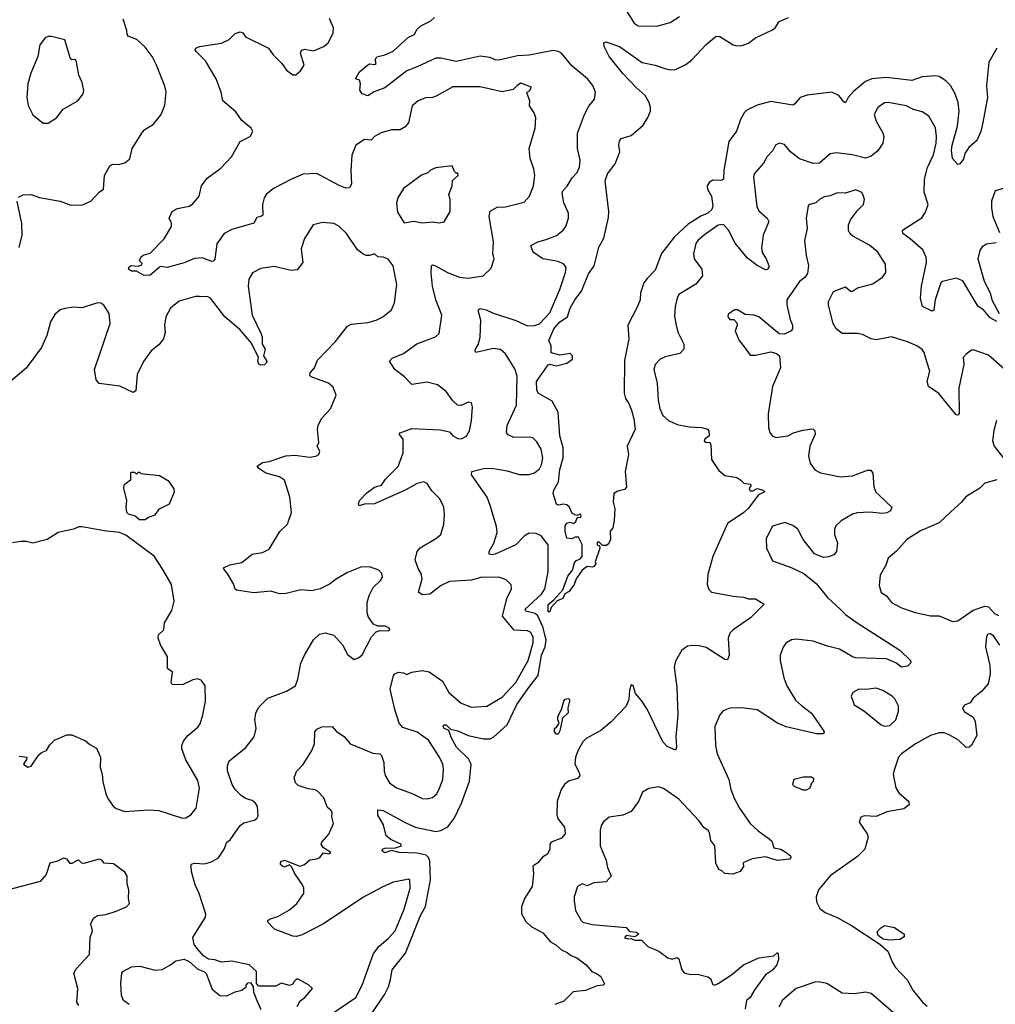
# Model space of a CAD drawing. Extents: x 1771496 to 1971148, y 471553 to 643630.
# Tile 457 of 656: x 1828348 to 1834086, y 601612 to 607402. Entities that reach past the tile are written whole.
import ezdxf

# ---------------------------------------------------------------- set-up
doc = ezdxf.new("R2010")
doc.units = 0

msp = doc.modelspace()

# ---------------------------------------------------------------- linework, layer by layer
at = {"layer": '0CON10XD'}
for points in [[(1831914.4, 607455), (1831960.9, 607380.9), (1831985, 607365.8), (1832095.7, 607364.3), (1832173.3, 607385), (1832229.1, 607420.9)], [(1828341.4, 606358.6), (1828368.8, 606371.2), (1828414.3, 606374.3), (1828465, 606355.8), (1828585, 606334), (1828648.3, 606311.7), (1828716.1, 606313.9), (1828766.1, 606333.9), (1828815, 606387.5), (1828840, 606405), (1828846.7, 606485), (1828877.7, 606542.3), (1828895, 606552), (1828928.8, 606551.2), (1828965, 606560.8), (1828995, 606583.8), (1829008.6, 606645), (1829069.3, 606740.7), (1829083.7, 606756.3), (1829135, 606788), (1829180, 606845), (1829200.3, 606899.7), (1829208.3, 606978.3), (1829200.9, 607010.9), (1829151.4, 607135), (1829126.9, 607185), (1829085, 607240.8), (1829036.1, 607286.1), (1828985.4, 607305.4), (1828978.9, 607315), (1828978.1, 607338.1), (1828955.7, 607405)], [(1831095, 603366.2), (1831185, 603417.9), (1831265.9, 603505), (1831338.8, 603635), (1831367.6, 603737.6), (1831368.3, 603771.7), (1831351.6, 603801.6), (1831335, 603808.5), (1831255, 603812.9), (1831186.6, 603895), (1831212.1, 603997.9), (1831240, 604055), (1831239.1, 604079.1), (1831208.7, 604108.7), (1831171.7, 604121.7), (1831065, 604123.3), (1831005, 604106.7), (1830875, 604099.3), (1830825.9, 604074.1), (1830760, 604025), (1830715, 604020.6), (1830692.5, 604035), (1830715.6, 604115), (1830709.4, 604145), (1830690.6, 604175), (1830672.7, 604225), (1830684.6, 604275.4), (1830703.1, 604296.9), (1830795, 604350.8), (1830823.8, 604375), (1830842.9, 604435), (1830846.7, 604495), (1830842.5, 604535), (1830818.1, 604585), (1830771.3, 604631.3), (1830745, 604674), (1830725, 604684.3), (1830685, 604675.6), (1830615, 604634.6), (1830435, 604556), (1830375, 604553.3), (1830345, 604542.5), (1830340, 604555), (1830346.2, 604575), (1830390.2, 604619.8), (1830435, 604653.3), (1830475, 604665.8), (1830499.3, 604700.7), (1830574.4, 604775), (1830603.1, 604855), (1830604, 604935), (1830580, 604965), (1830585, 604972.5), (1830655, 604998.1), (1830821.2, 604991.2), (1830875, 604978.8), (1830894.4, 604954.4), (1830925, 604939.2), (1830945, 604937.5), (1830975, 604954), (1830992.5, 604985), (1831004.3, 605045), (1831010, 605125), (1831005, 605150), (1830987, 605153), (1830945, 605133.3), (1830922.5, 605135), (1830895, 605160), (1830856.6, 605216.6), (1830805, 605255.8), (1830745, 605270), (1830655, 605256.7), (1830611.7, 605301.7), (1830554.4, 605345), (1830522, 605395), (1830539.1, 605410.9), (1830605, 605438.6), (1830683.4, 605496.6), (1830793.6, 605536.4), (1830815, 605556.7), (1830830.6, 605665), (1830796, 605755), (1830776.1, 605835), (1830767.2, 605912.8), (1830769.2, 605955), (1830775, 605960.8), (1830793.8, 605955), (1830864.7, 605914.7), (1830935, 605888.5), (1830985, 605881.9), (1831073.8, 605896.2), (1831119.7, 605940.3), (1831137.8, 605995), (1831130.5, 606025), (1831134.5, 606095), (1831108.2, 606245), (1831114.6, 606275.4), (1831155, 606299.4), (1831205, 606300.6), (1831315, 606328.8), (1831345.8, 606365), (1831368.9, 606425), (1831377.5, 606485), (1831371.9, 606525), (1831349.4, 606585), (1831344.5, 606645), (1831379.4, 606765), (1831384.2, 606825), (1831374.2, 606855), (1831346.2, 606895), (1831348.8, 606925), (1831332.5, 606965), (1831332.5, 606975), (1831345.9, 606984.1), (1831357.5, 607005), (1831295, 607028), (1831274.2, 607015.8), (1831249.2, 606990.8), (1831185, 606977.8), (1831055, 607006.5), (1830895, 607007.1), (1830797.6, 606952.4), (1830775, 606944.3), (1830735, 606942.9), (1830691.2, 606925), (1830655.7, 606895), (1830634.5, 606795.5), (1830615, 606772), (1830585, 606754), (1830535, 606754.3), (1830473.9, 606736.1), (1830435, 606715.8), (1830415.5, 606694.5), (1830375, 606698.1), (1830325.5, 606664.5), (1830301.5, 606605), (1830295.5, 606515), (1830300, 606435), (1830286.5, 606413.5), (1830265, 606412.2), (1830226.4, 606426.4), (1830095, 606498.1), (1830015, 606493.5), (1829945.7, 606464.3), (1829839.9, 606410.1), (1829797.5, 606375), (1829785.5, 606355), (1829775.8, 606315), (1829776.7, 606253.3), (1829765, 606243.8), (1829741.7, 606238.3), (1829724.1, 606205.9), (1829595, 606169.1), (1829549.5, 606145), (1829506.3, 606083.7), (1829495.6, 605994.4), (1829485, 605981.2), (1829475, 605980), (1829422.1, 606002.1), (1829375, 605998.1), (1829315, 605972.5), (1829215, 605944.4), (1829175, 605950.8), (1829115, 605900), (1829105, 605898), (1829075, 605900), (1829035, 605923.3), (1829005, 605924.2), (1828987.5, 605935), (1828990.7, 605949.3), (1829003.6, 605956.4), (1829045, 605952.5), (1829065, 605960), (1829068.3, 605968.3), (1829052.5, 605985), (1829060, 606005), (1829073.2, 606016.8), (1829115, 606029.2), (1829196.8, 606113.2), (1829241.2, 606185), (1829241.2, 606205), (1829227.5, 606235), (1829245, 606273.8), (1829275, 606291.2), (1829345, 606306.2), (1829365, 606318.8), (1829404, 606365), (1829416, 606425), (1829450.7, 606469.3), (1829531.4, 606528.6), (1829593.3, 606595), (1829645, 606686.2), (1829703.3, 606715), (1829718, 606745), (1829710, 606765), (1829655, 606808.8), (1829619.7, 606859.7), (1829542, 606925), (1829532.5, 606975), (1829502.9, 607055), (1829439.8, 607159.8), (1829386.2, 607215), (1829380, 607225), (1829383.3, 607235), (1829405.8, 607244.2), (1829535, 607264.2), (1829580, 607285), (1829615, 607321.2), (1829645, 607331.2), (1829660, 607325), (1829675, 607301.2), (1829810, 607235), (1829838.8, 607195), (1829888.8, 607145), (1829916.7, 607105), (1829955, 607076.7), (1829971.7, 607078.3), (1829998.8, 607101.2), (1830020, 607135), (1830000, 607205), (1830005, 607223.3), (1830025, 607229.4), (1830075, 607218.6), (1830135.7, 607244.3), (1830163, 607267), (1830191.1, 607325), (1830193.1, 607355), (1830168.8, 607408.8)], [(1831045.6, 605495), (1831056.5, 605535), (1831059.1, 605635), (1831045.5, 605685), (1831045.7, 605695), (1831055, 605703.1), (1831092, 605695), (1831127.7, 605677.7), (1831265, 605632.9), (1831335, 605601.2), (1831375, 605603.6), (1831405, 605613.6), (1831465, 605678.6), (1831524.4, 605815), (1831557.5, 605915), (1831561.4, 605945), (1831548, 605965), (1831515, 605980.5), (1831423.8, 605995), (1831367.5, 606035), (1831353.8, 606075), (1831395, 606095.6), (1831445, 606108.5), (1831505, 606133.5), (1831545, 606164.2), (1831560, 606185), (1831576, 606235), (1831575.7, 606265), (1831548.9, 606325), (1831537.9, 606382.1), (1831541.4, 606395), (1831567.2, 606422.8), (1831597.6, 606472.4), (1831627, 606503), (1831640.8, 606535), (1831644, 606575), (1831627.5, 606645), (1831627.5, 606735), (1831669.2, 606845), (1831695.6, 606894.4), (1831727.5, 606935), (1831734.2, 606975), (1831719.2, 607015), (1831686.9, 607055), (1831595, 607131.4), (1831534.5, 607204.5), (1831515, 607215.8), (1831485, 607220), (1831345, 607193.2), (1831275, 607189.2), (1831165, 607163.5), (1831145, 607165.6), (1831115, 607180), (1831055, 607188.2), (1830915, 607155.3), (1830825, 607176.1), (1830795, 607176.2), (1830686.2, 607125), (1830625, 607100.5), (1830495, 607000.8), (1830432.3, 606977.7), (1830395, 606953.3), (1830362.5, 606965), (1830348.3, 606988.3), (1830352.5, 607025), (1830347, 607047), (1830322.5, 607055), (1830347.1, 607095), (1830395, 607135.7), (1830405, 607142.9), (1830435, 607138.8), (1830443.3, 607145), (1830438.2, 607165), (1830447.2, 607182.8), (1830495.7, 607194.3), (1830545, 607216.2), (1830635, 607300), (1830668.8, 607315), (1830683.3, 607345), (1830706.7, 607365), (1830765, 607394.5), (1830787.5, 607415)], [(1832978.9, 606958.9), (1832938, 606945), (1832905.5, 606904.5), (1832895, 606900), (1832765, 606920), (1832685, 606900), (1832625, 606870.6), (1832609.4, 606855), (1832586.5, 606815), (1832563.4, 606746.6), (1832518.1, 606685), (1832489.3, 606515), (1832486.3, 606463.7), (1832475, 606456.9), (1832425, 606458.8), (1832404.3, 606445.7), (1832391.5, 606425), (1832393.8, 606405), (1832416.2, 606365), (1832425.3, 606305), (1832418.2, 606285), (1832395, 606263.5), (1832353, 606247), (1832280.1, 606199.9), (1832197.8, 606122.2), (1832123.1, 606026.9), (1832085, 605928.8), (1832038.9, 605881.1), (1832019.2, 605855), (1831999.3, 605795), (1831996.8, 605755), (1831978.8, 605711.2), (1831924.7, 605605), (1831930.7, 605525), (1831905, 605397.5), (1831902.7, 605205), (1831910, 605175), (1831930.8, 605145), (1831945.7, 605105.7), (1831960, 605055), (1831968, 604995), (1831921.2, 604895), (1831929.2, 604845), (1831908.9, 604745), (1831916.1, 604653.9), (1831905, 604640), (1831865, 604630), (1831842.5, 604615), (1831837.5, 604565), (1831847.5, 604525), (1831843.6, 604456.4), (1831836.4, 604413.6), (1831820, 604395), (1831822.5, 604345), (1831810.7, 604319.3), (1831799.3, 604310.7), (1831775, 604310), (1831755, 604330), (1831745, 604330), (1831743.3, 604315), (1831758.3, 604308.3), (1831760, 604295), (1831733.3, 604215), (1831736.7, 604203.3), (1831725, 604187.5), (1831715, 604182.5), (1831685, 604186.2), (1831656.2, 604165), (1831621.4, 604115), (1831609.8, 604080.2), (1831580.3, 604039.7), (1831554.4, 604025.6), (1831541.7, 603998.3), (1831508.8, 603985), (1831473.7, 603946.3), (1831465, 603920), (1831455, 603920), (1831455, 603962.5), (1831489.7, 603990.3), (1831541.2, 604048.8), (1831570.9, 604129.1), (1831598.6, 604165), (1831611.2, 604208.8), (1831619.3, 604220.7), (1831645, 604232), (1831656.1, 604246.1), (1831656.4, 604316.4), (1831635, 604360), (1831615, 604360), (1831595, 604350), (1831565, 604353.3), (1831555.7, 604395), (1831556.2, 604425), (1831565, 604442.5), (1831585, 604447.5), (1831605, 604440), (1831618.3, 604451.7), (1831627, 604473), (1831632.5, 604477.5), (1831645.8, 604474.2), (1831650, 604485), (1831645.8, 604495), (1831625, 604486.7), (1831597.7, 604497.7), (1831580.8, 604535), (1831565, 604549.4), (1831545, 604554.2), (1831516.4, 604546.4), (1831505, 604553.3), (1831486, 604615), (1831490, 604635), (1831516, 604685), (1831525, 604757.5), (1831543.6, 604826.4), (1831543.5, 604885), (1831524.7, 604955), (1831515.7, 605095), (1831478.7, 605158.7), (1831396.7, 605205), (1831388.8, 605225), (1831388, 605275), (1831455, 605372.5), (1831465, 605376.7), (1831505, 605366.7), (1831565, 605382.9), (1831598.1, 605405), (1831598.6, 605425), (1831585, 605440), (1831525, 605429.2), (1831473.3, 605443.3), (1831473.8, 605485), (1831460, 605515), (1831489.6, 605585), (1831525.5, 605625), (1831569.2, 605655), (1831585, 605705.6), (1831612.3, 605755), (1831652.7, 605805), (1831692.6, 605907.4), (1831725.5, 605955), (1831754.4, 606065), (1831782.6, 606117.4), (1831810.6, 606239.4), (1831811.8, 606275), (1831792.1, 606455), (1831805.2, 606494.8), (1831850.8, 606555), (1831877.8, 606625), (1831871.4, 606665), (1831875, 606687.5), (1831885.8, 606704.2), (1831945, 606720), (1832015, 606782.5), (1832042.6, 606827.4), (1832056.9, 606865), (1832057.9, 606885), (1832049.5, 606915), (1832026.4, 606956.4), (1831972.7, 607002.7), (1831894.5, 607085), (1831815, 607186), (1831784.4, 607245), (1831784, 607265), (1831795, 607271.2), (1831875.8, 607245), (1832009.5, 607149.5), (1832085, 607134.6), (1832147.3, 607112.7), (1832175, 607106.5), (1832205, 607108.9), (1832265, 607139.2), (1832300.4, 607165), (1832385, 607255.7), (1832445, 607304.2), (1832465, 607302.9), (1832545, 607253.5), (1832565, 607247.8), (1832595, 607250.4), (1832635, 607262.9), (1832675.2, 607294.8), (1832775, 607341.6), (1832791.3, 607355), (1832815, 607392.2), (1832870, 607415)], [(1828515, 606793.3), (1828564.2, 606825.8), (1828603.8, 606875), (1828689.4, 606925), (1828720.8, 606965), (1828724.3, 606985), (1828715, 607032.5), (1828695.8, 607075), (1828682.3, 607152.3), (1828675, 607167.5), (1828655, 607166.7), (1828645, 607177.5), (1828613.6, 607283.6), (1828535, 607303.3), (1828515, 607303.3), (1828497.5, 607295), (1828466.4, 607253.6), (1828453.3, 607185), (1828412.7, 607087.3), (1828395.7, 607024.3), (1828390, 606945), (1828398.3, 606898.3), (1828425, 606842.5), (1828485, 606793.3), (1828515, 606793.3)], [(1834094.7, 607235), (1834047.4, 607152.6), (1834034, 607015), (1834040.8, 606945), (1834013, 606797), (1834001.4, 606745), (1833977.6, 606692.4), (1833929.5, 606650.5), (1833906.7, 606615), (1833898.3, 606581.7), (1833875, 606552.5), (1833865, 606550), (1833833.8, 606585), (1833829.2, 606635), (1833831.8, 606665), (1833862.9, 606775), (1833872.5, 606865), (1833867.3, 606915), (1833849.4, 606965), (1833822.7, 607015), (1833795, 607043.1), (1833755, 607068), (1833735, 607072.2), (1833655, 607065.8), (1833595, 607044.1), (1833445, 607062.4), (1833360, 607055), (1833322, 607038), (1833251.1, 606978.9), (1833221.1, 606945), (1833205, 606913.3), (1833195, 606918), (1833165, 606955.7), (1833125, 606975.6), (1832978.9, 606958.9)], [(1834095, 605626.7), (1834055, 605648.9), (1834015.8, 605695.8), (1833984.7, 605714.7), (1833895, 605865.8), (1833855, 605882), (1833775, 605862.5), (1833764.7, 605855.3), (1833732.2, 605755), (1833725, 605693.3), (1833715, 605688.8), (1833657.5, 605715), (1833645.8, 605765), (1833652.1, 605835), (1833681.4, 605975), (1833680, 606005), (1833659.5, 606049.5), (1833585, 606113.1), (1833542.9, 606145), (1833540, 606165), (1833653.2, 606236.8), (1833675, 606270), (1833691.4, 606315), (1833667.4, 606387.4), (1833669.6, 606465), (1833687, 606533), (1833721.9, 606608.1), (1833737.2, 606675), (1833739.6, 606715), (1833735, 606766.7), (1833695, 606834), (1833655, 606859.2), (1833605, 606873.1), (1833562.5, 606895), (1833455, 606915.7), (1833435, 606912.5), (1833394.2, 606885), (1833374.3, 606845), (1833385.7, 606805.7), (1833425, 606736.2), (1833430, 606715), (1833424.5, 606675), (1833395, 606630), (1833355, 606598.6), (1833321.7, 606588.3), (1833246.8, 606606.8), (1833151.2, 606618.8)], [(1833151.2, 606618.8), (1833115, 606613.8), (1833051.7, 606558.3), (1833015, 606556.4), (1832934.1, 606584.1), (1832881.2, 606625), (1832845, 606668), (1832815, 606676), (1832793.8, 606665), (1832777.3, 606632.7), (1832745, 606596.7), (1832722.6, 606557.4), (1832666.7, 606495), (1832663.6, 606476.4), (1832683, 606303), (1832695, 606278), (1832743.3, 606235), (1832754.4, 606215), (1832720.4, 606135), (1832710.6, 606060.6), (1832714, 606034), (1832738.8, 605995), (1832753.9, 605956.1), (1832754, 605945), (1832745, 605934), (1832735, 605930.8), (1832685, 605956.9), (1832629.1, 605999.1), (1832555, 606087.1), (1832516.9, 606165), (1832486.9, 606196.9), (1832455, 606194.5), (1832375, 606136.2), (1832338.1, 606105), (1832324.5, 606085), (1832310, 606025), (1832314, 605995), (1832359.4, 605935), (1832364.4, 605895), (1832325, 605847.8), (1832225, 605785.7), (1832214.4, 605765), (1832203.3, 605715), (1832199.1, 605659.1), (1832209.4, 605605), (1832218.1, 605565), (1832252.9, 605495), (1832254.2, 605465), (1832230.5, 605439.5), (1832145, 605420), (1832115, 605405.7), (1832084.3, 605375), (1832077.1, 605345), (1832096.7, 605265), (1832102.5, 605165), (1832111.8, 605115), (1832130.6, 605075), (1832164.2, 605045), (1832215, 605022.5), (1832285, 605007.8), (1832360, 605005), (1832392.5, 604995), (1832400, 604985), (1832402.5, 604955), (1832376.7, 604935), (1832374, 604925), (1832385, 604916.7), (1832405, 604917.5), (1832413.3, 604905), (1832416.2, 604815), (1832460.5, 604750.5), (1832495, 604722.5), (1832565, 604709.2), (1832590, 604695), (1832606.4, 604676.4), (1832645, 604670), (1832650, 604665), (1832637.5, 604645), (1832645, 604632), (1832658.8, 604631.2), (1832685, 604646.2), (1832720, 604635), (1832730, 604625), (1832692.6, 604607.4), (1832632.9, 604527.1), (1832606.5, 604503.5), (1832510.9, 604439.1), (1832424.4, 604245), (1832395, 604140), (1832391.7, 604081.7), (1832401.7, 604051.7), (1832416.4, 604036.4), (1832545, 604011.9), (1832605, 604007.1), (1832635, 603997.5), (1832675, 603996), (1832726.7, 603965), (1832645.8, 603885), (1832545, 603814.3), (1832525.4, 603794.6), (1832514.5, 603765.5), (1832520, 603665), (1832511.2, 603638.8), (1832495, 603640), (1832385, 603710.6), (1832345, 603721.1), (1832305, 603723.1), (1832275, 603718.6), (1832241.2, 603695), (1832205, 603630), (1832196.9, 603595), (1832212.7, 603477.3), (1832219.4, 603315), (1832207.5, 603185), (1832211.2, 603125), (1832205, 603107.5), (1832155, 603128.8), (1832130.8, 603155), (1832037.8, 603347.8), (1832005, 603398.8), (1831969.3, 603439.3), (1831955, 603487.5), (1831945, 603490), (1831935, 603460), (1831930, 603405), (1831915.4, 603364.6), (1831826.7, 603273.3), (1831765, 603223.3), (1831680, 603175), (1831660, 603155), (1831632.9, 603107.1), (1831616.8, 603065), (1831613.2, 603025), (1831639.1, 602975), (1831642.5, 602955), (1831629.2, 602940.8), (1831574.7, 602925.3), (1831551.5, 602905), (1831531.5, 602875), (1831509.7, 602805), (1831506, 602725), (1831515, 602701.9), (1831552.1, 602655), (1831555.5, 602615), (1831535, 602590), (1831474, 602565), (1831466.2, 602555), (1831466, 602525), (1831451.2, 602495), (1831422.1, 602477.9), (1831396, 602445), (1831366.2, 602425), (1831369.1, 602379.1), (1831360.9, 602305), (1831317.5, 602235), (1831299.5, 602185), (1831298.5, 602145), (1831325, 602100), (1831355, 602070.6), (1831425, 602031.9), (1831470.5, 601980.5), (1831501.5, 601961.5), (1831535, 601932.9), (1831567.6, 601917.6), (1831588.6, 601898.6), (1831625, 601886), (1831680, 601845), (1831712.5, 601805), (1831745, 601792.5), (1831765, 601776.7), (1831787, 601733), (1831780, 601725), (1831745, 601721.2), (1831676.1, 601693.9), (1831603.8, 601685), (1831548.1, 601631.9), (1831495, 601610.5)], [(1830815, 606206.7), (1830845, 606212.5), (1830880, 606275), (1830878.8, 606345), (1830871.2, 606375), (1830891.2, 606425), (1830893.6, 606456.4), (1830927.5, 606485), (1830925, 606500), (1830915, 606500), (1830905, 606510), (1830891.7, 606541.7), (1830795, 606531.2), (1830763.8, 606516.2), (1830748.3, 606501.7), (1830711.7, 606488.3), (1830605, 606410), (1830571.2, 606355), (1830564, 606325), (1830570.5, 606270.5), (1830608.3, 606208.3), (1830665, 606216.7), (1830715, 606207.5), (1830775, 606213.8), (1830815, 606206.7)], [(1834272.3, 605232.3), (1834045, 605429.2), (1833955, 605460), (1833945, 605458.8), (1833915, 605436.2), (1833897.5, 605415), (1833900, 605375), (1833870.8, 605235), (1833873.8, 605086.2), (1833865, 605076.7), (1833855, 605078.8), (1833754.7, 605204.7), (1833692.5, 605245), (1833684.4, 605275), (1833700.9, 605335), (1833685.9, 605384.1), (1833667.9, 605445), (1833655, 605463.1), (1833625, 605484.3), (1833568.5, 605508.5), (1833475, 605538.1), (1833385, 605520), (1833355, 605525.7), (1833305, 605550), (1833275, 605557.5), (1833185, 605557.1), (1833150, 605585), (1833132.5, 605615), (1833103.9, 605723.9), (1833103.8, 605745), (1833135, 605803.8), (1833205, 605832), (1833235, 605806), (1833245, 605805.8), (1833275, 605826), (1833365, 605848), (1833421.7, 605888.3), (1833442, 605915), (1833439.2, 605965), (1833395.8, 606035), (1833345, 606076.9), (1833248.8, 606128.8), (1833232.7, 606142.7), (1833223, 606163), (1833222.5, 606195), (1833233.3, 606225), (1833272.5, 606277.5), (1833311.4, 606315), (1833316, 606345), (1833311.2, 606365), (1833300, 606385), (1833265, 606400.8), (1833205, 606381.4), (1833155, 606384.5), (1833115, 606365.6), (1833079.8, 606360.2), (1833051.2, 606345), (1833030, 606325), (1832995, 606316), (1832985, 606307.5), (1832974, 606235), (1832978.9, 606175), (1832964.4, 606104.4), (1832972.9, 606015), (1832987.4, 605957.4), (1832980.3, 605909.7), (1832965, 605885.8), (1832935, 605862.5), (1832860, 605755), (1832858.9, 605725), (1832879.1, 605639.1), (1832893.9, 605606.1), (1832894, 605585), (1832885, 605572), (1832845, 605552), (1832815, 605554), (1832694.2, 605654.2), (1832666.4, 605663.6), (1832615, 605667.5), (1832570, 605695), (1832553.6, 605696.4), (1832515, 605670), (1832512.5, 605655), (1832525, 605640), (1832548.3, 605638.3), (1832565, 605620), (1832566.7, 605605), (1832555, 605570), (1832578.8, 605515), (1832608.3, 605478.3), (1832645, 605430), (1832675, 605430), (1832765, 605448), (1832799.1, 605439.1), (1832816, 605425), (1832823.3, 605355), (1832774.5, 605245), (1832750.8, 605085), (1832752, 605005), (1832760, 604975), (1832773.8, 604955), (1832795.6, 604945.6), (1832865, 604954.5), (1832898, 604972), (1832945, 604985.6), (1833005, 604997.1), (1833015, 604994), (1833024.3, 604984.3), (1833026.7, 604965), (1832995.7, 604895), (1832987.5, 604835), (1832996, 604795), (1833025, 604756), (1833058.3, 604738.3), (1833175.6, 604714.4), (1833245, 604720), (1833335, 604754), (1833353.9, 604753.9), (1833365.6, 604735), (1833370.6, 604655), (1833383.7, 604623.7), (1833404.5, 604604.5), (1833476.7, 604535), (1833470, 604515), (1833447.4, 604502.6), (1833422.1, 604497.9), (1833345, 604507.1), (1833275, 604502.9), (1833245, 604493.5), (1833180, 604455), (1833148, 604425), (1833139.2, 604405), (1833140, 604375), (1833157.1, 604325), (1833152.5, 604275), (1833136, 604255), (1833105, 604242.9), (1833075, 604239.4), (1833021.7, 604261.7), (1832955.4, 604345.4), (1832925, 604405.7), (1832895, 604426.9), (1832847.5, 604445), (1832776, 604424), (1832738.3, 604351.7), (1832740, 604295), (1832775, 604220), (1832885, 604180), (1832960, 604145), (1833034, 604085), (1833098.6, 604005), (1833174.3, 603935), (1833205, 603904.4), (1833274.2, 603855), (1833524, 603695), (1833586.2, 603635), (1833589.5, 603620.5), (1833569.1, 603600.9), (1833535, 603595.7), (1833500.3, 603620.3), (1833445, 603643.1), (1833265, 603650.4), (1833245, 603656.4), (1833170.1, 603700.1), (1833098, 603718), (1833015, 603747.5), (1832915, 603760), (1832887.5, 603755), (1832854.5, 603735.5), (1832837.3, 603712.7), (1832820, 603665), (1832820, 603635), (1832843, 603533), (1832860.5, 603485), (1832911.2, 603401.2), (1832945, 603368.5), (1833005.6, 603325), (1833074, 603225), (1833078.8, 603215), (1833075, 603203.3), (1833035, 603203.3), (1832855, 603244.6), (1832804.8, 603264.8), (1832685, 603343.8), (1832595, 603356.4), (1832525, 603354), (1832485, 603338.8), (1832466, 603315), (1832435.8, 603245), (1832439.5, 603135), (1832450.9, 603085), (1832517.8, 602935), (1832529.5, 602875), (1832550.6, 602825), (1832580.6, 602765), (1832644.2, 602675), (1832691.7, 602631.7), (1832756.2, 602586.2)], [(1834131.5, 606408.5), (1834084.5, 606395.5), (1834063.1, 606335), (1834063.1, 606295), (1834072.2, 606245), (1834111.1, 606151.1)], [(1828345, 606062.5), (1828361.4, 606135), (1828360, 606205), (1828351.7, 606238.3), (1828332.5, 606335)], [(1829622.5, 604047.5), (1829615, 604052.5), (1829606, 604085), (1829572.3, 604142.3), (1829546.7, 604175), (1829549.3, 604180.7), (1829583.2, 604196.8), (1829655, 604210.6), (1829715, 604260), (1829775, 604268.6), (1829815, 604288.8), (1829877, 604393), (1829923.3, 604435), (1829945.9, 604504.1), (1829935.8, 604595), (1829905.8, 604695), (1829875, 604714.3), (1829795, 604736), (1829753.2, 604763.2), (1829744.1, 604775.9), (1829775, 604798.6), (1829815.6, 604804.4), (1829912.6, 604837.4), (1829965, 604841.4), (1830055, 604830), (1830090, 604835), (1830107.5, 604845), (1830113.3, 604865), (1830096.7, 604895), (1830106.7, 604915), (1830099.4, 604995), (1830102.9, 605015), (1830122.8, 605057.2), (1830176.4, 605113.6), (1830208, 605195), (1830191.2, 605241.2), (1830163.3, 605265), (1830061.7, 605301.7), (1830055, 605310), (1830056, 605325), (1830080.8, 605355), (1830099.8, 605400.2), (1830205, 605508.9), (1830275, 605600), (1830297.8, 605612.2), (1830395, 605621.9), (1830445, 605635.8), (1830483.3, 605655), (1830533.9, 605696.1), (1830552.7, 605737.3), (1830566, 605845), (1830544.1, 605954.1), (1830514.3, 605994.3), (1830485.9, 606005.9), (1830455, 606006.7), (1830435, 606026), (1830405, 606016), (1830385, 606016.2), (1830365, 606025.8), (1830335, 606048), (1830269.2, 606145), (1830225, 606188), (1830195, 606204), (1830129.3, 606209.3), (1830074.4, 606195.6), (1830022, 606115), (1830003.5, 606055), (1830013.1, 605975), (1829979.2, 605930.8), (1829945, 605926.4), (1829845, 605950.6), (1829765, 605939.2), (1829716.9, 605913.1), (1829695, 605876.7), (1829690.5, 605835), (1829715.4, 605665.4), (1829768.5, 605555), (1829774.4, 605535), (1829774, 605495), (1829792, 605465), (1829782.5, 605425), (1829802, 605395), (1829798.1, 605381.9), (1829787, 605373), (1829765, 605370), (1829755, 605376.7), (1829748.8, 605395), (1829752.5, 605415), (1829710.7, 605500.7), (1829645, 605578.1), (1829555, 605654.4), (1829470, 605765), (1829455, 605773.3), (1829405, 605774.4), (1829382.5, 605775), (1829285, 605746.9), (1829234.5, 605705), (1829207.1, 605655), (1829199.2, 605605), (1829202.3, 605562.3), (1829194.3, 605525.7), (1829165, 605490.8), (1829120, 605455), (1829075, 605391.2), (1829039.4, 605315), (1829030, 605220), (1829015, 605210), (1828936.8, 605246.8), (1828815, 605262.5), (1828797.5, 605285), (1828786.7, 605345), (1828879.5, 605615), (1828873.3, 605675), (1828842.6, 605722.6), (1828825, 605735.7), (1828805, 605738), (1828715, 605708), (1828665, 605712), (1828615.8, 605704.2), (1828585, 605696), (1828555, 605668.8), (1828528.8, 605625), (1828508, 605545), (1828475.6, 605475), (1828385, 605352.9), (1828282, 605265)], [(1834090.7, 606089.3), (1834035, 606082.2), (1834007.5, 606065), (1833994.4, 606045), (1833983.7, 605996.3), (1834019.6, 605865), (1834055.4, 605795), (1834064.6, 605754.6), (1834108.2, 605675)], [(1830415, 601552.7), (1830495, 601671.5), (1830516.2, 601715), (1830527.8, 601757.8), (1830537.7, 601815), (1830615.9, 601914.1), (1830704.8, 602135), (1830735, 602188.5), (1830763.8, 602345), (1830759.1, 602455), (1830752, 602475), (1830738.6, 602488.6), (1830685, 602500.9), (1830580, 602505), (1830535, 602516.7), (1830495, 602503.6), (1830479.4, 602515), (1830481.4, 602525), (1830495, 602530.8), (1830557.7, 602532.3), (1830592.5, 602545), (1830590, 602555), (1830531, 602581), (1830503.6, 602603.6), (1830487.7, 602667.7), (1830453.1, 602725), (1830454, 602756), (1830485, 602752.9), (1830615, 602681.2), (1830673.3, 602655), (1830795, 602629.1), (1830825, 602633.8), (1830865, 602656.6), (1830903.9, 602705), (1830947, 602795), (1830992.3, 602925), (1831003.1, 603025), (1830988.2, 603055), (1830916.9, 603125), (1830887.7, 603177.7), (1830872.5, 603222.5), (1830844, 603235), (1830839.2, 603245), (1830842.5, 603255), (1830855, 603255.6), (1830881.2, 603231.2), (1830925, 603220.8), (1830985, 603192.7), (1831075, 603172.7), (1831115, 603174.4), (1831135.7, 603185), (1831214.6, 603255), (1831270.9, 603375), (1831342.5, 603475), (1831397.8, 603545), (1831416.1, 603665), (1831438, 603715), (1831443.8, 603755), (1831425, 603831.5), (1831395, 603896.9), (1831379.7, 603909.7), (1831325, 603923.8), (1831321.2, 603935), (1831416.6, 604023.4), (1831435.9, 604055), (1831455.2, 604155), (1831456.7, 604315), (1831415, 604366.7), (1831385, 604380), (1831345, 604381.9), (1831315, 604364.4), (1831265, 604313.8), (1831145, 604258.5), (1831124.5, 604254.5), (1831109.3, 604259.3), (1831108, 604275), (1831136.8, 604323.2), (1831155.8, 604385.8), (1831152.3, 604422.3), (1831113.9, 604546.1), (1831097.8, 604595), (1831004.3, 604725), (1831006.7, 604745), (1831076.2, 604763.8), (1831125.3, 604765.3), (1831215, 604750), (1831285, 604726.8), (1831345, 604728.1), (1831375, 604736.9), (1831405, 604761.4), (1831416, 604784), (1831423.6, 604825), (1831415, 604876.2), (1831389.8, 604919.8), (1831365, 604942.9), (1831345, 604947.8), (1831254.5, 604944.5), (1831220.5, 604960.5), (1831210.8, 604975), (1831214.4, 605015), (1831269.5, 605135), (1831274.1, 605305), (1831259.1, 605349.1), (1831205, 605436.9), (1831175, 605462.5), (1831135, 605467.7), (1831031.2, 605445), (1831025.8, 605455), (1831028.6, 605465), (1831045.6, 605495)], [(1834093.3, 605045), (1834076.7, 604986.7), (1834069.2, 604925), (1834079.2, 604895), (1834134.3, 604824.3)], [(1829053, 604463), (1829085, 604463.3), (1829105, 604477.5), (1829145, 604490), (1829170, 604525), (1829228.8, 604555), (1829258.8, 604625), (1829256.4, 604643.6), (1829225.9, 604685.9), (1829169.5, 604719.5), (1829062.5, 604732.5), (1829055, 604740), (1829045, 604740), (1829035, 604730), (1829025, 604740), (1829005, 604740), (1829000, 604735), (1829000, 604695), (1828960, 604665), (1828957.5, 604645), (1828976.2, 604576.2), (1828972, 604535), (1828976.7, 604506.7), (1828986.4, 604496.4), (1829027.5, 604485), (1829053, 604463)], [(1834095, 604696.9), (1834025, 604676.5), (1833995, 604648), (1833912.7, 604597.3), (1833886.7, 604565), (1833825, 604508), (1833756, 604444), (1833645, 604397.3), (1833565, 604345.7), (1833505, 604276.2), (1833455, 604236.7), (1833441.2, 604195), (1833409.2, 604135), (1833402.5, 604075), (1833415, 604033.3), (1833445, 604013.8), (1833475, 603974.3), (1833533.4, 603943.4), (1833615, 603915.8), (1833705, 603895.8), (1833755, 603895.7), (1833835, 603864.2), (1833865, 603868.1), (1833955, 603930), (1834025, 603953.3), (1834045, 603950), (1834080.9, 603910.9), (1834105, 603899.2)], [(1829305, 602706.2), (1829325, 602708.8), (1829355, 602726.7), (1829386, 602765), (1829405.7, 602884.3), (1829395, 602928.8), (1829325, 603050), (1829301.4, 603115), (1829301.4, 603135), (1829310.3, 603159.7), (1829337, 603193), (1829395, 603241.2), (1829408.8, 603261.2), (1829425.6, 603314.4), (1829440, 603395), (1829438.8, 603485), (1829416.4, 603516.4), (1829395, 603526.7), (1829365, 603521.2), (1829305, 603491.2), (1829245, 603492.5), (1829237.5, 603505), (1829246, 603565), (1829216.4, 603586.4), (1829216.2, 603655), (1829175.8, 603725.8), (1829162.5, 603765), (1829164.3, 603785), (1829194.4, 603815), (1829200, 603855), (1829242.6, 603927.4), (1829256.4, 603983.6), (1829241.4, 604081.4), (1829189.5, 604169.5), (1829138.1, 604248.1), (1828971.2, 604371.2), (1828935, 604386.2), (1828845, 604395.7), (1828715, 604420), (1828695, 604420), (1828665, 604406.2), (1828573, 604387), (1828510, 604345), (1828425, 604323.8), (1828385, 604333.8), (1828355, 604334), (1828305, 604325.8)], [(1829980.4, 601599.6), (1829997.3, 601632.7), (1830025, 601653.3), (1830070, 601705), (1830047, 601727), (1829985, 601760), (1829975, 601760), (1829960, 601745), (1829955, 601730), (1829935, 601722.5), (1829885, 601737.5), (1829855, 601720), (1829755, 601720), (1829740, 601735), (1829740, 601805), (1829697.5, 601845), (1829595, 601867.1), (1829535, 601860), (1829495, 601874), (1829458.3, 601878.3), (1829428.3, 601898.3), (1829391.2, 601941.2), (1829373.8, 601965), (1829366.2, 602005), (1829440, 602125), (1829442.3, 602142.3), (1829402.5, 602265), (1829380, 602315), (1829360, 602385), (1829355, 602430), (1829361.1, 602438.9), (1829375, 602442.9), (1829435, 602439.2), (1829475, 602450.8), (1829516.8, 602473.2), (1829550, 602525), (1829566.7, 602565), (1829585, 602578.8), (1829645, 602664), (1829665, 602678.8), (1829727.5, 602695), (1829742.5, 602705), (1829749.3, 602720.7), (1829746.7, 602775), (1829733.8, 602795), (1829715, 602811.2), (1829675, 602822), (1829649.7, 602839.7), (1829615.4, 602875.4), (1829596.7, 602905), (1829569.5, 602985), (1829570.6, 603015), (1829580, 603045), (1829675, 603120), (1829725.7, 603184.3), (1829738.6, 603235), (1829730.8, 603285), (1829735.8, 603325), (1829751.4, 603358.6), (1829806.8, 603413.2), (1829916.2, 603453.8), (1829969.2, 603485), (1829984.3, 603525), (1830002, 603618), (1830021.9, 603665), (1830076, 603755), (1830111.9, 603788.1), (1830145, 603796), (1830195, 603783.8), (1830245.5, 603725.5), (1830275, 603668.8), (1830315, 603640), (1830340.5, 603649.5), (1830361.7, 603668.3), (1830417.4, 603772.6), (1830445, 603803.3), (1830465, 603810), (1830515, 603807.5), (1830525, 603812.5), (1830520, 603825), (1830500, 603835), (1830455, 603836.7), (1830427.7, 603847.7), (1830398.7, 603888.7), (1830390.6, 603915), (1830392.2, 603975), (1830402.9, 604017.1), (1830426.4, 604063.6), (1830470, 604105), (1830481.2, 604125), (1830478, 604145), (1830460, 604165), (1830405, 604184.2), (1830355, 604182.5), (1830275, 604150.8), (1830205, 604110.8), (1830174.6, 604085.4), (1830115, 604055.6), (1830065, 604043.1), (1830000.9, 604049.1), (1829915, 604027.5), (1829875.9, 604025.9), (1829825, 604042.2), (1829725, 604032), (1829622.5, 604047.5)], [(1834113.3, 603725), (1834075, 603780), (1834055, 603790), (1834041.2, 603788.8), (1834034.1, 603775.9), (1834028.8, 603715), (1834054.2, 603605), (1834055.8, 603555), (1834043.4, 603496.6), (1834005, 603450.8), (1833955, 603413.3), (1833937.5, 603385), (1833905, 603372), (1833893.6, 603355), (1833901.9, 603335), (1833955, 603300), (1833967.5, 603275), (1833977.3, 603192.7), (1833945, 603136.7), (1833932.5, 603125), (1833915, 603122), (1833870, 603165), (1833815, 603197.8), (1833785, 603209.5), (1833755, 603209.6), (1833705, 603192.2), (1833616, 603145), (1833534.5, 603085.5), (1833516, 603065), (1833491.3, 602988.7), (1833485.8, 602964.2), (1833500, 602885), (1833519.2, 602855), (1833576.7, 602805), (1833580, 602785), (1833548.3, 602761.7), (1833447.5, 602745), (1833385, 602716.7), (1833315, 602721.2), (1833295, 602713.8), (1833284.3, 602684.3), (1833332, 602615), (1833337.5, 602595), (1833319.2, 602525), (1833275, 602481.4), (1833115, 602368), (1833046.2, 602285), (1833032.5, 602245), (1833033.3, 602215), (1833053.3, 602175), (1833085, 602152.9), (1833160.3, 602120.3), (1833240, 602075), (1833406.1, 601966.1), (1833452.9, 601925), (1833480.7, 601859.3), (1833498.7, 601828.7), (1833570, 601755), (1833600, 601695), (1833656.7, 601625), (1833685, 601601.2)], [(1830159.7, 601540.3), (1830325, 601652.9), (1830362.7, 601725), (1830428.3, 601911.7), (1830461.9, 601955), (1830515, 601999.5), (1830556.7, 602045), (1830608.1, 602171.9), (1830644.4, 602295), (1830642.3, 602342.3), (1830635, 602348), (1830607.1, 602342.9), (1830545, 602330.5), (1830479.4, 602300.6), (1830365, 602241.2), (1830135, 602086.4), (1830009.9, 602020.1), (1829975, 602011.1), (1829955, 602013.1), (1829846.7, 602055), (1829807.5, 602095), (1829807.5, 602105), (1829816.4, 602113.6), (1829865, 602129.2), (1829935, 602168.6), (1829978.6, 602205), (1830018.6, 602265), (1830018.6, 602295), (1830011.4, 602315), (1829964.5, 602384.5), (1829948.8, 602418.8), (1829935, 602432.5), (1829905, 602418.8), (1829895, 602422), (1829882, 602435), (1829881.2, 602445), (1829887.5, 602455), (1829905, 602459.2), (1829995, 602424.5), (1830022, 602435), (1830055, 602462.9), (1830095, 602468), (1830113.3, 602475), (1830135, 602502.5), (1830165, 602497.5), (1830177.5, 602505), (1830135, 602532.5), (1830121.2, 602555), (1830123.8, 602565), (1830166.6, 602613.4), (1830193.1, 602675), (1830184, 602715), (1830185, 602740), (1830177.5, 602755), (1830158.8, 602768.8), (1830136, 602826), (1830100, 602865), (1830085, 602874.4), (1830045, 602879.5), (1829985, 602900), (1829970, 602915), (1829962.5, 602945), (1829975, 602982), (1830015, 603023.3), (1830066, 603105), (1830081.2, 603145), (1830084, 603215), (1830095, 603230), (1830125, 603243.3), (1830185, 603246.2), (1830208.9, 603218.9), (1830257.5, 603185), (1830291.2, 603145), (1830425, 603088.6), (1830465.5, 603085.5), (1830475, 603076.2), (1830490, 603035), (1830490.9, 602985), (1830497.7, 602957.7), (1830523.1, 602915), (1830564.6, 602884.6), (1830612.9, 602867.1), (1830660.7, 602850.7), (1830715, 602821.9), (1830745, 602820), (1830775, 602828), (1830800.3, 602849.7), (1830817.6, 602882.4), (1830835.6, 602935), (1830840, 602995), (1830835.6, 603025), (1830816.5, 603065), (1830752.2, 603165), (1830685, 603211.9), (1830600.2, 603240.2), (1830580, 603265), (1830554.5, 603345), (1830527.1, 603465), (1830546.2, 603545), (1830553.3, 603555), (1830575, 603565.8), (1830605, 603562.5), (1830625, 603552), (1830654.4, 603565.6), (1830715, 603574.4), (1830755, 603567.3), (1830835, 603511.9), (1830871.9, 603445), (1830945, 603383.5), (1831005, 603359.5), (1831095, 603366.2)], [(1833435, 603248.8), (1833465, 603251.2), (1833501.2, 603285), (1833516.4, 603336.4), (1833516.2, 603365), (1833495, 603408.8), (1833480, 603425), (1833425, 603457.5), (1833385, 603470.8), (1833323.9, 603463.9), (1833283.6, 603466.4), (1833247.5, 603445), (1833237.5, 603425), (1833255, 603373.3), (1833310.5, 603340.5), (1833415, 603256.2), (1833435, 603248.8)], [(1831515, 603200), (1831505, 603200), (1831493.9, 603213.9), (1831492.5, 603235), (1831506.7, 603243.3), (1831520, 603265), (1831512.5, 603285), (1831513.3, 603305), (1831533.9, 603346.1), (1831548.8, 603395), (1831555, 603406.2), (1831575, 603410.8), (1831582, 603405), (1831582, 603395), (1831571.2, 603355), (1831573.3, 603326.7), (1831540, 603295), (1831525, 603220), (1831515, 603200)], [(1828345, 603072.5), (1828390, 603065), (1828388.3, 603051.7), (1828370, 603025), (1828395, 603007.5), (1828415, 603012.5), (1828460.7, 603079.3), (1828475, 603092.5), (1828506, 603104), (1828525, 603137.5), (1828552.5, 603165), (1828625, 603197.5), (1828655, 603197.5), (1828735, 603161.2), (1828759.5, 603139.5), (1828798.8, 603118.8), (1828823.8, 603065), (1828820, 603005), (1828833.3, 602965), (1828837, 602923), (1828855, 602850), (1828865, 602822.5), (1828898.3, 602778.3), (1828915, 602763.3), (1828965, 602746.7), (1829104.3, 602755.7), (1829165, 602751.9), (1829305, 602706.2)], [(1832953.6, 602873.6), (1832975, 602873.8), (1832996.7, 602885), (1833007.5, 602915), (1833017.5, 602925), (1833018.3, 602938.3), (1833005, 602947.5), (1832955, 602947.5), (1832901.2, 602935), (1832893.8, 602905), (1832902.5, 602895), (1832953.6, 602873.6)], [(1832756.2, 602586.2), (1832771.3, 602571.3), (1832782.9, 602532.9), (1832825, 602525.6), (1832856, 602505), (1832881.2, 602485), (1832883.8, 602475), (1832875, 602466.2), (1832805, 602457.1), (1832735, 602479.2), (1832655, 602468.2), (1832603.8, 602445), (1832605, 602422.5), (1832585, 602393.8), (1832542, 602378), (1832495, 602380.8), (1832478, 602398), (1832460, 602405), (1832441.9, 602441.9), (1832435.5, 602545), (1832412.7, 602575), (1832405, 602620), (1832396.7, 602635), (1832371.6, 602651.6), (1832339.6, 602695), (1832225, 602819.5), (1832135, 602881.2), (1832105, 602891.2), (1832048.3, 602881.7), (1832010.7, 602859.3), (1831986.7, 602805), (1831944.3, 602745.7), (1831895, 602724.3), (1831815, 602712.5), (1831781.2, 602685), (1831767.1, 602662.9), (1831761.4, 602635), (1831761.4, 602545), (1831797.4, 602457.4), (1831805, 602417.5), (1831826, 602365), (1831796.5, 602333.5), (1831725, 602326.6), (1831685, 602308.2), (1831655, 602320.4), (1831628.8, 602305), (1831609.2, 602245), (1831608.3, 602221.7), (1831616.2, 602165), (1831649.2, 602105), (1831660, 602095), (1831715, 602082.3), (1831914.2, 602064.2), (1831935, 602040), (1831975.7, 602035.7), (1831990, 602025), (1831965, 602010), (1831915, 602017.5), (1831905, 602003.3), (1831925, 601997.5), (1831945, 602000), (1831965, 601990), (1832005, 601990), (1832042.5, 601952.5), (1832107.5, 601925), (1832160, 601885), (1832185, 601877.5), (1832215, 601887.5), (1832225, 601880), (1832241.2, 601815), (1832255, 601798), (1832295, 601787.1), (1832335, 601789.4), (1832394.2, 601774.2), (1832411.1, 601765), (1832425, 601728), (1832435, 601724.4), (1832455.3, 601734.7), (1832535, 601785.4), (1832605, 601845.5), (1832695, 601886.2), (1832782.5, 601897.5), (1832805, 601917.5), (1832809.3, 601909.3), (1832810, 601875), (1832800, 601845), (1832775, 601813.3), (1832733.8, 601786.2), (1832670.6, 601699.4), (1832645, 601652), (1832622.5, 601635), (1832614.4, 601585)], [(1828696.2, 601605), (1828684.2, 601625), (1828689.1, 601705), (1828666.7, 601795), (1828678.9, 601821.1), (1828758.1, 601905), (1828761.5, 602005), (1828775.7, 602045), (1828766.9, 602085), (1828781.3, 602118.7), (1828805, 602134.3), (1828855, 602141.2), (1828915, 602160), (1828975, 602186.2), (1828993.8, 602205), (1828986.7, 602235), (1828988.8, 602285), (1828980.5, 602320.5), (1828980, 602365), (1828965, 602388.8), (1828899.4, 602439.4), (1828845, 602442.9), (1828829.8, 602459.8), (1828815.5, 602465.5), (1828725, 602440.8), (1828712.5, 602442.5), (1828695, 602460), (1828685, 602458.8), (1828655, 602440), (1828645, 602440), (1828626.4, 602466.4), (1828605, 602472.5), (1828570, 602455), (1828525, 602442.5), (1828503.3, 602375), (1828467.5, 602335), (1828244.5, 602275.5)], [(1833465, 601990), (1833426.1, 601996.1), (1833396.4, 602016.4), (1833391.7, 602038.3), (1833409.7, 602060.3), (1833435, 602075.8), (1833492.5, 602065), (1833550, 602025), (1833550, 602010), (1833525, 601993.8), (1833465, 601990)], [(1828991.3, 601611.3), (1828957.5, 601635), (1828945.6, 601665), (1828943.1, 601735), (1828948, 601795), (1828954, 601805), (1829005, 601832.5), (1829055, 601836.7), (1829143.9, 601813.9), (1829185, 601818), (1829235, 601844), (1829265, 601867.5), (1829315, 601877.5), (1829345, 601864), (1829395, 601818.8), (1829433.6, 601803.6), (1829443.8, 601793.8), (1829480.6, 601700.6), (1829525, 601664), (1829565, 601661.4), (1829615, 601686), (1829653.6, 601696.4), (1829680, 601715), (1829680, 601725), (1829691.7, 601738.3), (1829705, 601740), (1829720, 601715), (1829722.5, 601685), (1829743.3, 601635), (1829765, 601582.5)], [(1833543, 601513), (1833356.4, 601676.4), (1833325, 601684.5), (1833255, 601674.5), (1833185, 601678.1), (1833095, 601734.2), (1833046.1, 601743.9), (1833025, 601742), (1832915, 601705.6), (1832835, 601636.4), (1832812.7, 601595)]]:
    msp.add_lwpolyline(points, dxfattribs=at)

doc.saveas('drawing.dxf')
